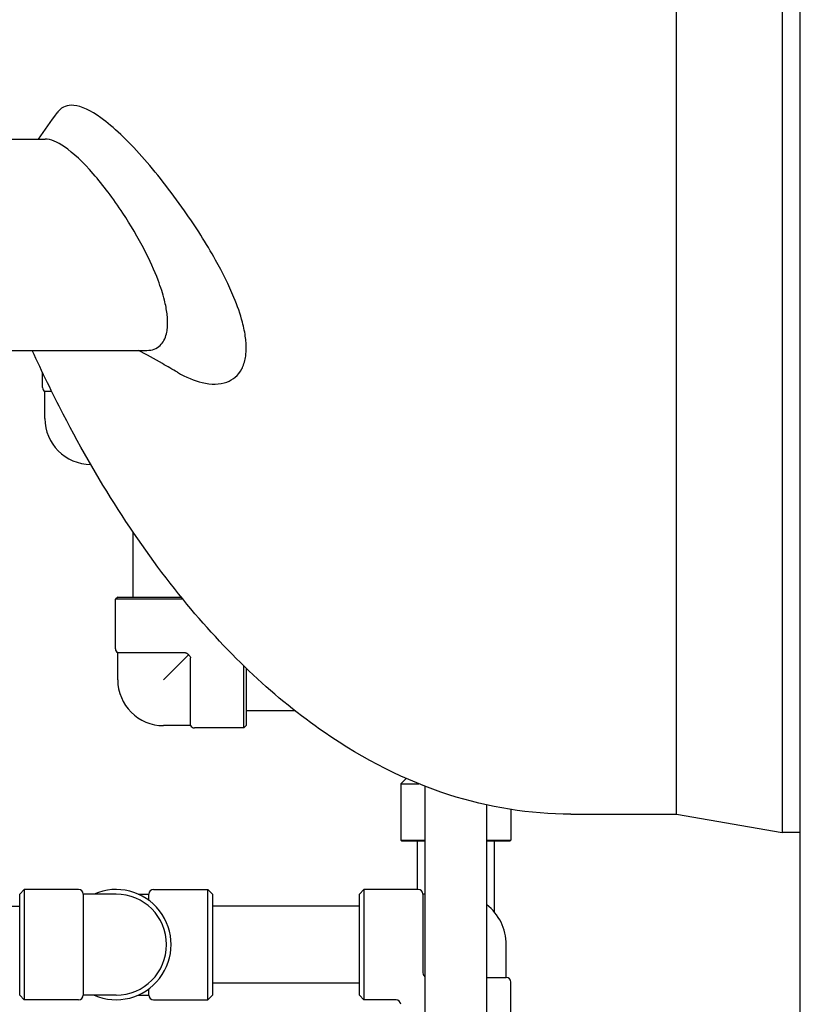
# Model space of a CAD drawing. Header units: inches. Extents: x 18 to 846, y -44 to 561.
# Tile 270 of 642: x 326 to 336, y 209 to 223. Entities that reach past the tile are written whole.
import ezdxf

# ---------------------------------------------------------------- set-up
doc = ezdxf.new("R2010")
doc.units = ezdxf.units.IN
doc.header["$LTSCALE"] = 24
doc.header["$MEASUREMENT"] = 0
doc.layers.add('Visible (ANSI)', color=7, linetype='Continuous', lineweight=30)

msp = doc.modelspace()

# ---------------------------------------------------------------- linework, layer by layer
at = {"layer": 'Visible (ANSI)'}
for p, q in [((336.17843, 106.966), (336.17843, 254.8315)), ((335.93041, 249.644), (335.93041, 211.644)), ((334.49328, 211.894), (334.49328, 249.394)), ((334.49328, 211.894), (334.49328, 230.644)), ((335.93041, 230.644), (335.93041, 211.644)), ((324.74013, 221.0815), (325.89571, 221.0815)), ((324.74013, 218.2065), (327.28194, 218.2065)), ((325.86064, 217.69903), (325.86064, 217.90441)), ((325.98668, 217.64491), (325.89189, 217.64491)), ((325.89189, 217.27953), (325.89189, 217.64491)), ((327.08939, 215.73872), (327.08939, 214.84941)), ((326.88439, 214.84941), (326.85314, 214.81816)), ((327.77324, 214.81816), (326.85314, 214.81816)), ((326.85314, 214.14391), (326.85314, 214.81816)), ((326.88439, 214.84941), (327.74781, 214.84941)), ((327.80581, 214.08978), (326.88439, 214.08978)), ((326.88439, 213.72441), (326.88439, 214.08978)), ((327.50939, 213.72441), (327.84877, 214.06379)), ((327.87476, 213.09941), (327.87476, 214.02083)), ((328.60314, 213.06816), (328.60314, 213.91059)), ((328.63439, 213.88041), (328.63439, 213.09941)), ((328.63439, 213.30441), (329.29452, 213.30441)), ((327.87476, 213.09941), (327.50939, 213.09941)), ((328.60314, 213.06816), (327.92889, 213.06816)), ((328.63439, 213.09941), (328.60314, 213.06816)), ((330.8107, 212.38097), (330.73689, 212.30716)), ((330.73689, 212.30716), (330.98508, 212.30716)), ((330.73689, 212.30716), (330.73689, 211.54153)), ((331.06689, 212.27471), (331.06689, 184.88453)), ((331.90689, 212.01973), (331.90689, 184.88453)), ((332.23689, 211.95764), (332.23689, 211.54153)), ((333.05343, 211.894), (334.49328, 211.894)), ((334.49328, 211.894), (335.93041, 211.644)), ((336.17843, 211.644), (335.93041, 211.644)), ((330.73689, 211.54153), (331.06689, 211.54153)), ((330.75251, 211.52591), (330.73689, 211.54153)), ((331.06689, 211.52591), (330.75251, 211.52591)), ((330.96189, 211.52591), (330.96189, 210.869)), ((331.90689, 211.54153), (332.23689, 211.54153)), ((332.22126, 211.52591), (331.90689, 211.52591)), ((332.01189, 211.52591), (332.01189, 210.56288)), ((332.22126, 211.52591), (332.23689, 211.54153)), ((325.54939, 210.8065), (325.61189, 210.869)), ((325.54939, 209.4315), (325.54939, 210.8065)), ((325.61189, 210.869), (325.61189, 209.369)), ((326.35189, 210.869), (325.61189, 210.869)), ((326.41439, 210.8065), (326.41439, 209.4315)), ((326.86189, 210.8065), (326.41439, 210.8065)), ((327.16163, 210.8065), (327.30939, 210.8065)), ((327.30939, 210.72087), (327.30939, 210.8065)), ((327.37189, 210.869), (328.11189, 210.869)), ((328.11189, 209.369), (328.11189, 210.869)), ((328.17439, 210.8065), (328.11189, 210.869)), ((328.17439, 210.8065), (328.17439, 209.4315)), ((330.17439, 210.8065), (330.23689, 210.869)), ((330.17439, 209.4315), (330.17439, 210.8065)), ((330.23689, 210.869), (330.23689, 209.369)), ((330.97689, 210.869), (330.23689, 210.869)), ((331.03939, 210.8065), (331.03939, 209.734)), ((331.06689, 210.8065), (331.03939, 210.8065)), ((316.55263, 210.644), (325.54939, 210.644)), ((330.17439, 210.644), (328.17439, 210.644)), ((332.17439, 209.6715), (332.17439, 210.119)), ((330.17439, 209.594), (328.17439, 209.594)), ((331.05769, 209.68981), (331.06689, 209.699)), ((331.90689, 209.6715), (332.17439, 209.6715)), ((332.23689, 208.869), (332.23689, 209.609)), ((327.30939, 209.4315), (327.30939, 209.51714)), ((325.54939, 209.4315), (325.61189, 209.369)), ((326.35189, 209.369), (325.61189, 209.369)), ((326.86189, 209.4315), (326.41439, 209.4315)), ((327.16163, 209.4315), (327.30939, 209.4315)), ((327.37189, 209.369), (328.11189, 209.369)), ((328.17439, 209.4315), (328.11189, 209.369)), ((330.17439, 209.4315), (330.23689, 209.369)), ((330.67439, 209.369), (330.23689, 209.369))]:
    msp.add_line(p, q, dxfattribs=at)
for centre, radius, start, end in [((325.92314, 217.69903), 0.0625, 180, 240), ((326.51689, 217.27953), 0.625, 180, 269.964673), ((326.91564, 214.14391), 0.0625, 180, 240), ((327.50939, 213.72441), 0.625, 180, 270), ((327.92889, 213.13066), 0.0625, 210, 270), ((326.35189, 210.8065), 0.0625, 0, 90), ((326.86189, 210.119), 0.75, 246.443536, 113.556464), ((326.86189, 210.119), 0.6875, 270, 90), ((327.37189, 210.8065), 0.0625, 90, 180), ((330.97689, 210.8065), 0.0625, 0, 90), ((331.48689, 210.119), 0.6875, 0, 52.344735), ((331.10189, 209.734), 0.0625, 180, 235.944202), ((332.17439, 209.609), 0.0625, 0, 90), ((326.35189, 209.4315), 0.0625, 270, 0), ((327.37189, 209.4315), 0.0625, 180, 270), ((330.67439, 209.3065), 0.0625, 0, 90)]:
    msp.add_arc(centre, radius, start, end, dxfattribs=at)
for points, knots in [([(327.69801, 217.90754), (327.81357, 217.84021), (327.92689, 217.7926), (328.15687, 217.7386), (328.27258, 217.73906), (328.45487, 217.80632), (328.52559, 217.86459), (328.59611, 217.99796), (328.61343, 218.04992), (328.6276, 218.13284), (328.63049, 218.15757), (328.63335, 218.20088), (328.63396, 218.21886), (328.63407, 218.25538), (328.6336, 218.27388), (328.63119, 218.31935), (328.62875, 218.34667), (328.6168, 218.44325), (328.60228, 218.51552), (328.55369, 218.69876), (328.51425, 218.81152), (328.39759, 219.09407), (328.3119, 219.26533), (328.08902, 219.66415), (327.94369, 219.89119), (327.60373, 220.37705), (327.40449, 220.6304), (327.01661, 221.06528), (326.82766, 221.24645), (326.51782, 221.46934), (326.39198, 221.53001), (326.20149, 221.54758), (326.13088, 221.52275), (326.07226, 221.45496), (326.06686, 221.44808), (326.06168, 221.44081)], [1.16016556, 1.16016556, 1.16016556, 1.16016556, 2.7062463, 2.7062463, 4.47679665, 4.47679665, 6.02025312, 6.02025312, 6.7981502, 6.7981502, 7.10866133, 7.10866133, 7.31954565, 7.31954565, 7.52640714, 7.52640714, 7.81701829, 7.81701829, 8.52773523, 8.52773523, 9.54772296, 9.54772296, 11.03314335, 11.03314335, 13.06166414, 13.06166414, 15.65202534, 15.65202534, 18.26502161, 18.26502161, 20.38011798, 20.38011798, 22.06703678, 22.06703678, 22.24546658, 22.24546658, 22.24546658, 22.24546658]), ([(327.28194, 218.2065), (327.35263, 218.2065), (327.41499, 218.22783), (327.50237, 218.31095), (327.53162, 218.36394), (327.5542, 218.45771), (327.5585, 218.48425), (327.56276, 218.53074), (327.56372, 218.54956), (327.56424, 218.58723), (327.56388, 218.60596), (327.56165, 218.6507), (327.55934, 218.67705), (327.54881, 218.76271), (327.53693, 218.82462), (327.49902, 218.97638), (327.46976, 219.06742), (327.3838, 219.29491), (327.3212, 219.43216), (327.16152, 219.74243), (327.05982, 219.91385), (326.82344, 220.27246), (326.68606, 220.45449), (326.41461, 220.76534), (326.28058, 220.89275), (326.06037, 221.04369), (325.97071, 221.0815), (325.89571, 221.0815)], [1.71523148, 1.71523148, 1.71523148, 1.71523148, 2.93416937, 2.93416937, 3.924979, 3.924979, 4.27805569, 4.27805569, 4.50305977, 4.50305977, 4.71256566, 4.71256566, 4.98890591, 4.98890591, 5.58300527, 5.58300527, 6.38445037, 6.38445037, 7.54497577, 7.54497577, 9.05375831, 9.05375831, 10.92943726, 10.92943726, 12.85485244, 12.85485244, 14.42137095, 14.42137095, 14.42137095, 14.42137095]), ([(333.05343, 211.894), (332.49443, 211.894), (331.93582, 211.98406), (330.80616, 212.348), (330.23772, 212.63496), (329.03157, 213.46621), (328.40652, 214.05365), (327.21152, 215.49537), (326.64719, 216.36456), (325.99617, 217.6196), (325.85547, 217.90897), (325.71986, 218.2065)], [0, 0, 0, 0, 0.159713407, 0.159713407, 0.331843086, 0.331843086, 0.542791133, 0.542791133, 0.767016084, 0.767016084, 0.831604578, 0.831604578, 0.831604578, 0.831604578]), ([(327.69797, 217.90753), (327.62972, 217.94733), (327.56143, 217.98665), (327.38387, 218.08731), (327.27417, 218.14792), (327.16411, 218.2065)], [0, 0, 0, 0, 0.64687554, 0.64687554, 1.67495444, 1.67495444, 1.67495444, 1.67495444]), ([(327.80581, 214.08978), (327.80893, 214.08978), (327.81202, 214.08942), (327.81804, 214.08798), (327.82091, 214.08693), (327.82801, 214.08341), (327.83192, 214.08059), (327.83964, 214.0739), (327.84439, 214.06911), (327.84877, 214.06379)], [-0.251093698, -0.251093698, -0.251093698, -0.251093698, -0.216806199, -0.216806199, -0.183024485, -0.183024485, -0.13062137, -0.13062137, -0.074070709, -0.074070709, -0.074070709, -0.074070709]), ([(327.84877, 214.06379), (327.84978, 214.06295), (327.85077, 214.06211), (327.8556, 214.05786), (327.85966, 214.05384), (327.86613, 214.04619), (327.86886, 214.04226), (327.87402, 214.0313), (327.87476, 214.02544), (327.87476, 214.02083)], [-0.100035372, -0.100035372, -0.100035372, -0.100035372, -0.093175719, -0.093175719, -0.06597253, -0.06597253, -0.039834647, -0.039834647, 0, 0, 0, 0])]:
    msp.add_open_spline(points, degree=3, knots=knots, dxfattribs=at)
msp.add_open_spline([(325.80379, 221.0815), (325.88981, 221.20055), (325.97583, 221.32041), (326.06168, 221.44081)], degree=3, dxfattribs=at)

doc.saveas('drawing.dxf')
